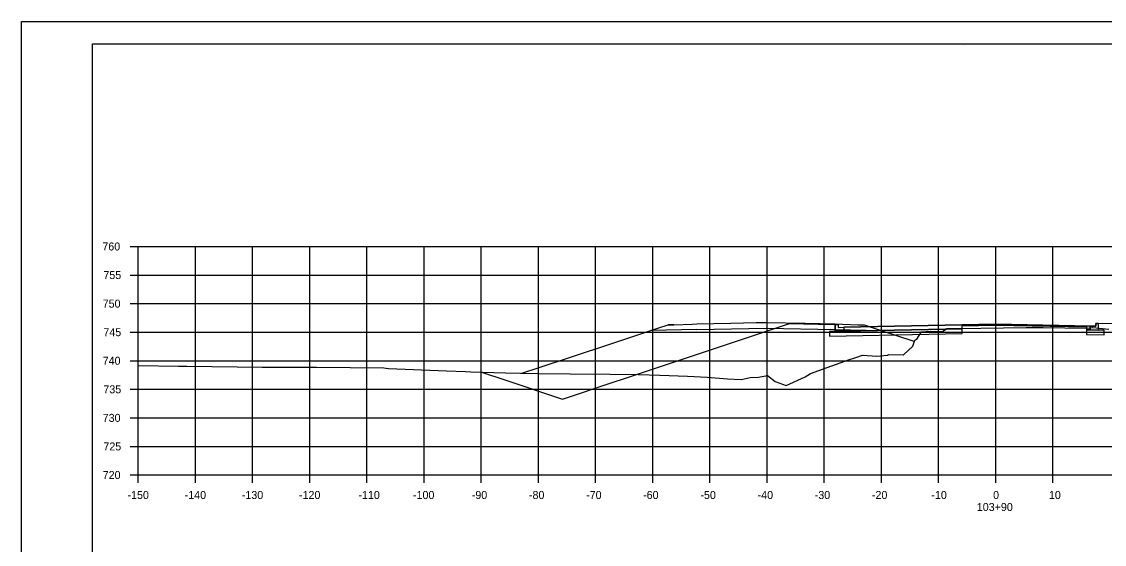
# Model space of a CAD drawing. Extents: x 1202951 to 1376887, y 378065 to 728038.
# Drawn here: x 1374114.6 to 1374304, y 379948.5 to 380040 of the extents above; entities that cross this region are included whole.
import ezdxf

# ---------------------------------------------------------------- set-up
doc = ezdxf.new("R2010")
doc.units = 0
for name, color, linetype in [('Default', 7, 'Continuous'), ('R_Alt Surface', 7, 'Continuous'), ('R_Axis', 7, 'Continuous'), ('R_Axis Annot', 7, 'Continuous'), ('R_Exist Surface', 7, 'Continuous'), ('R_Fin Surface', 7, 'Continuous'), ('R_Grid', 7, 'Continuous'), ('R_No Plot', 7, 'Continuous'), ('R_Proposed Road', 7, 'Continuous')]:
    doc.layers.add(name, color=color, linetype=linetype)

msp = doc.modelspace()

# ---------------------------------------------------------------- linework, layer by layer
at = {"layer": 'Default'}
for points in [[(1374256.9, 379986.95), (1374257.39, 379986.95), (1374257.4, 379986.45), (1374258.4, 379986.47), (1374258.4, 379985.8), (1374256.9, 379985.77)], [(1374302.98, 379987.15), (1374302.49, 379987.15), (1374302.48, 379986.65), (1374301.48, 379986.67), (1374301.48, 379986.01), (1374302.98, 379985.98)]]:
    msp.add_lwpolyline(points, close=True, dxfattribs=at)
at = {"layer": 'R_Alt Surface'}
for points in [[(1374232.72, 379986.07), (1374244.8, 379986.31), (1374256.9, 379986.08)], [(1374256.9, 379986.95), (1374256.9, 379985.77), (1374258.4, 379985.8), (1374279.13, 379986.22), (1374279.13, 379986.72), (1374284.98, 379986.84), (1374300.85, 379986.52), (1374300.85, 379986.02), (1374301.48, 379986.01), (1374302.98, 379985.98), (1374302.98, 379987.15)], [(1374232.72, 379986.07), (1374224.67, 379985.9)], [(1374256.9, 379986.08), (1374264.96, 379985.92)]]:
    msp.add_lwpolyline(points, dxfattribs=at)
for points in [[(1374258.4, 379986.47), (1374258.4, 379985.8), (1374279.13, 379986.22), (1374279.13, 379986.72), (1374284.98, 379986.84), (1374300.85, 379986.52), (1374300.85, 379986.02), (1374301.48, 379986.01), (1374301.48, 379986.67), (1374301.48, 379986.67), (1374284.98, 379987), (1374258.4, 379986.47)], [(1374258.4, 379985.8), (1374256.9, 379985.77), (1374255.9, 379985.75), (1374255.9, 379984.92), (1374279.13, 379985.39), (1374279.13, 379986.22)], [(1374303.98, 379985.96), (1374302.98, 379985.98), (1374301.48, 379986.01), (1374300.85, 379986.02), (1374300.85, 379985.18), (1374303.98, 379985.12)]]:
    msp.add_lwpolyline(points, close=True, dxfattribs=at)
at = {"layer": 'R_Axis'}
for p, q in [((1374133.58, 380000.61), (1374134.98, 380000.61)), ((1374134.98, 379960.61), (1374134.98, 380000.61)), ((1374133.58, 379995.61), (1374134.98, 379995.61)), ((1374133.58, 379990.61), (1374134.98, 379990.61)), ((1374133.58, 379985.61), (1374134.98, 379985.61)), ((1374133.58, 379980.61), (1374134.98, 379980.61)), ((1374133.58, 379975.61), (1374134.98, 379975.61)), ((1374133.58, 379970.61), (1374134.98, 379970.61)), ((1374133.58, 379965.61), (1374134.98, 379965.61)), ((1374133.58, 379960.61), (1374134.98, 379960.61)), ((1374134.98, 379960.61), (1374434.98, 379960.61)), ((1374134.98, 379959.21), (1374134.98, 379960.61)), ((1374144.98, 379959.21), (1374144.98, 379960.61)), ((1374154.98, 379959.21), (1374154.98, 379960.61)), ((1374164.98, 379959.21), (1374164.98, 379960.61)), ((1374174.98, 379959.21), (1374174.98, 379960.61)), ((1374184.98, 379959.21), (1374184.98, 379960.61)), ((1374194.98, 379959.21), (1374194.98, 379960.61)), ((1374204.98, 379959.21), (1374204.98, 379960.61)), ((1374214.98, 379959.21), (1374214.98, 379960.61)), ((1374224.98, 379959.21), (1374224.98, 379960.61)), ((1374234.98, 379959.21), (1374234.98, 379960.61)), ((1374244.98, 379959.21), (1374244.98, 379960.61)), ((1374254.98, 379959.21), (1374254.98, 379960.61)), ((1374264.98, 379959.21), (1374264.98, 379960.61)), ((1374274.98, 379959.21), (1374274.98, 379960.61)), ((1374284.98, 379959.21), (1374284.98, 379960.61)), ((1374294.98, 379959.21), (1374294.98, 379960.61))]:
    msp.add_line(p, q, dxfattribs=at)
at = {"layer": 'R_Exist Surface'}
msp.add_lwpolyline([(1374134.98, 379979.79), (1374142.04, 379979.67), (1374143.47, 379979.67), (1374156.64, 379979.47), (1374157.72, 379979.48), (1374166.13, 379979.49), (1374177.91, 379979.39), (1374178.76, 379979.27), (1374188.92, 379978.83), (1374192.2, 379978.71), (1374193.14, 379978.65), (1374199.19, 379978.5), (1374201.84, 379978.42), (1374205.06, 379978.39), (1374210.53, 379978.31), (1374217.52, 379978.28), (1374222.45, 379978.22), (1374226.23, 379978.07), (1374231.06, 379977.9), (1374234.5, 379977.73), (1374238.03, 379977.45), (1374240.45, 379977.31), (1374242.05, 379977.66), (1374243.46, 379977.72), (1374245.03, 379978.03), (1374246.39, 379976.99), (1374248.32, 379976.27), (1374251.65, 379977.78), (1374252.57, 379978.35), (1374259.23, 379980.75), (1374260.32, 379981.13), (1374260.48, 379981.17), (1374261.7, 379981.56), (1374264.17, 379981.43), (1374266.03, 379981.6), (1374266.21, 379981.68), (1374268.81, 379981.66), (1374268.83, 379981.66), (1374268.83, 379981.66), (1374270.5, 379983.18), (1374270.81, 379984.19), (1374271.18, 379984.41), (1374272.01, 379985.67), (1374273.49, 379985.8), (1374273.56, 379985.74), (1374275.71, 379985.77), (1374276.51, 379986.25), (1374277.27, 379986.24), (1374279.13, 379986.24), (1374282.36, 379986.29), (1374290.29, 379986.44), (1374290.29, 379986.44), (1374293.28, 379986.42), (1374300.85, 379986.3), (1374301.92, 379986.41), (1374301.99, 379986.42), (1374304.78, 379986.12)], dxfattribs=at)
at = {"layer": 'R_Fin Surface'}
for points in [[(1374195.04, 379978.6), (1374199.08, 379977.26), (1374209.21, 379973.88), (1374218.06, 379976.83), (1374219.89, 379977.44), (1374231.39, 379981.27), (1374247.86, 379986.77), (1374248.9, 379987.11), (1374253.9, 379987.01), (1374256.9, 379986.95), (1374257.39, 379986.95), (1374257.4, 379986.45), (1374258.4, 379986.47), (1374284.98, 379987), (1374301.48, 379986.67), (1374302.48, 379986.65), (1374302.49, 379987.15), (1374302.98, 379987.15), (1374305.98, 379987.21), (1374310.98, 379987.31), (1374312.56, 379986.79), (1374356.28, 379972.21), (1374358.94, 379973.1), (1374370.01, 379976.79)], [(1374202.1, 379978.42), (1374204.95, 379979.37), (1374217.28, 379983.45), (1374224.67, 379985.9), (1374225.89, 379986.31), (1374227.69, 379986.91), (1374228.03, 379986.91), (1374228.69, 379986.91), (1374231.85, 379987.03), (1374232.72, 379987.07), (1374238.63, 379987.19), (1374243.07, 379987.28), (1374244.8, 379987.31), (1374251.63, 379987.18), (1374256.9, 379987.08), (1374258.18, 379987.03), (1374260.93, 379986.92), (1374261.76, 379986.92), (1374261.94, 379986.92), (1374264.77, 379985.98), (1374264.96, 379985.92), (1374270.49, 379984.09), (1374270.76, 379984.01)]]:
    msp.add_lwpolyline(points, dxfattribs=at)
at = {"layer": 'R_Grid'}
for p, q in [((1374134.98, 380000.61), (1374434.98, 380000.61)), ((1374134.98, 379960.61), (1374134.98, 380000.61)), ((1374144.98, 379960.61), (1374144.98, 380000.61)), ((1374154.98, 379960.61), (1374154.98, 380000.61)), ((1374164.98, 379960.61), (1374164.98, 380000.61)), ((1374174.98, 379960.61), (1374174.98, 380000.61)), ((1374184.98, 379960.61), (1374184.98, 380000.61)), ((1374194.98, 379960.61), (1374194.98, 380000.61)), ((1374204.98, 379960.61), (1374204.98, 380000.61)), ((1374214.98, 379960.61), (1374214.98, 380000.61)), ((1374224.98, 379960.61), (1374224.98, 380000.61)), ((1374234.98, 379960.61), (1374234.98, 380000.61)), ((1374244.98, 379960.61), (1374244.98, 380000.61)), ((1374254.98, 379960.61), (1374254.98, 380000.61)), ((1374264.98, 379960.61), (1374264.98, 380000.61)), ((1374274.98, 379960.61), (1374274.98, 380000.61)), ((1374284.98, 379960.61), (1374284.98, 380000.61)), ((1374294.98, 379960.61), (1374294.98, 380000.61)), ((1374134.98, 379995.61), (1374434.98, 379995.61)), ((1374134.98, 379990.61), (1374434.98, 379990.61)), ((1374134.98, 379985.61), (1374434.98, 379985.61)), ((1374134.98, 379980.61), (1374434.98, 379980.61)), ((1374134.98, 379975.61), (1374434.98, 379975.61)), ((1374134.98, 379970.61), (1374434.98, 379970.61)), ((1374134.98, 379965.61), (1374434.98, 379965.61)), ((1374134.98, 379960.61), (1374434.98, 379960.61))]:
    msp.add_line(p, q, dxfattribs=at)
at = {"layer": 'R_No Plot'}
for p, q in [((1374114.58, 380039.97), (1374447.91, 380039.97)), ((1374126.98, 380036.07), (1374443.16, 380036.07)), ((1374126.98, 379830.61), (1374126.98, 380036.07)), ((1374279.5, 380035.81), (1374279.5, 380035.81)), ((1374279.5, 380035.81), (1374279.5, 380035.81))]:
    msp.add_line(p, q, dxfattribs=at)
for points in [[(1374114.57, 380039.97), (1374447.91, 380039.97), (1374447.91, 379826.63), (1374114.57, 379826.63)], [(1374360.9, 380036.07), (1374380.52, 380036.07), (1374380.52, 380026.19), (1374396.63, 380026.19), (1374419.83, 380026.19), (1374419.83, 380001.86), (1374443.16, 380001.86), (1374443.16, 379830.61), (1374126.98, 379830.61), (1374126.98, 380036.07)]]:
    msp.add_lwpolyline(points, close=True, dxfattribs=at)
at = {"layer": 'R_Proposed Road'}
for points in [[(1374228.69, 379986.91), (1374227.69, 379986.91)], [(1374260.93, 379986.92), (1374261.94, 379986.92)]]:
    msp.add_lwpolyline(points, dxfattribs=at)

# ---------------------------------------------------------------- texts
at = {"layer": 'R_Axis Annot'}
for s, p in [('760', (1374128.69, 379999.91)), ('755', (1374128.87, 379994.91)), ('750', (1374128.75, 379989.91)), ('745', (1374128.87, 379984.91)), ('740', (1374128.75, 379979.91)), ('735', (1374128.87, 379974.91)), ('730', (1374128.75, 379969.91)), ('725', (1374128.87, 379964.91)), ('720', (1374128.75, 379959.91)), ('-150', (1374133.09, 379956.41)), ('-140', (1374143.09, 379956.41)), ('-130', (1374153.09, 379956.41)), ('-120', (1374163.09, 379956.41)), ('-110', (1374173.49, 379956.41)), ('-100', (1374183.03, 379956.41)), ('-90', (1374193.32, 379956.41)), ('-80', (1374203.32, 379956.41)), ('-70', (1374213.32, 379956.41)), ('-60', (1374223.29, 379956.41)), ('-50', (1374233.32, 379956.41)), ('-40', (1374243.32, 379956.41)), ('-30', (1374253.32, 379956.41)), ('-20', (1374263.32, 379956.41)), ('-10', (1374273.72, 379956.41)), ('0', (1374284.52, 379956.41)), ('10', (1374294.29, 379956.41)), ('103+90', (1374281.67, 379954.31))]:
    msp.add_text(s, height=1.4, dxfattribs=at).set_placement(p)

doc.saveas('drawing.dxf')
